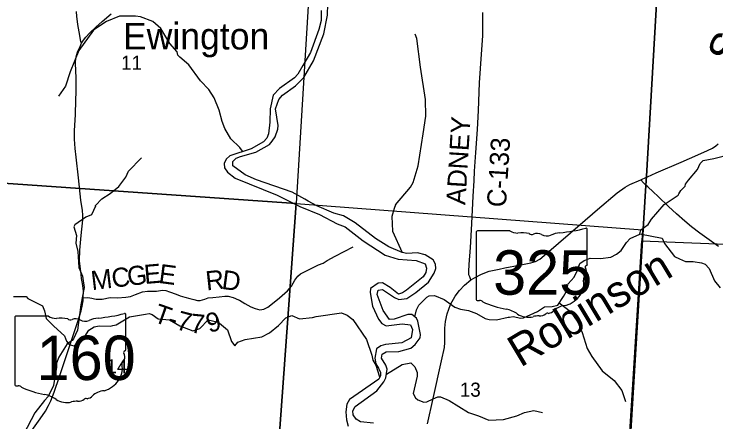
# Model space of a CAD drawing. Extents: x 1878108 to 2183446, y 146837 to 508383.
# Drawn here: x 2008379 to 2019382, y 360858 to 367256 of the extents above; entities that cross this region are included whole.
import ezdxf

# ---------------------------------------------------------------- set-up
doc = ezdxf.new("R2010")
doc.units = 0
for name, color, linetype in [('GM_X_County_Road', 7, 'Continuous'), ('GM_X_County_Road_Text', 7, 'Continuous'), ('GM_X_Major_River', 7, 'Continuous'), ('GM_X_Minor_River', 7, 'Continuous'), ('GM_X_Minor_River_Text', 7, 'Continuous'), ('GM_X_Section', 7, 'Continuous'), ('GM_X_Section_Text', 7, 'Continuous'), ('GM_X_State_Location', 7, 'Continuous'), ('GM_X_State_Route', 7, 'Continuous'), ('GM_X_State_Shield', 7, 'Continuous'), ('GM_X_Township', 7, 'Continuous'), ('GM_X_Township_Road', 7, 'Continuous'), ('GM_X_Township_Road_Text', 7, 'Continuous'), ('GM_X_Township_ROW', 7, 'Continuous'), ('GM_X_Unincorporated_Text', 7, 'Continuous')]:
    doc.layers.add(name, color=color, linetype=linetype)

msp = doc.modelspace()

# ---------------------------------------------------------------- linework, layer by layer
at = {"layer": 'GM_X_County_Road'}
for points in [[(2015540, 363085), (2015522, 363133), (2015510, 363168), (2015509, 363218), (2015515, 363330), (2015533, 363592), (2015548, 363873), (2015568, 364181), (2015575, 364401), (2015592, 364639), (2015599, 364791), (2015616, 365082), (2015643, 365446), (2015657, 365745), (2015675, 366178), (2015704, 366625), (2015727, 366916), (2015727, 367191), (2015730, 367278)], [(2018314, 364544), (2018285, 364571), (2018246, 364607), (2018202, 364656)], [(2019421, 363611), (2019273, 363716), (2019128, 363820), (2018997, 363921), (2018893, 364009), (2018765, 364124), (2018640, 364238), (2018475, 364395), (2018397, 364467), (2018314, 364544)]]:
    msp.add_lwpolyline(points, dxfattribs=at)
at = {"layer": 'GM_X_Major_River'}
for points in [[(2011807, 364877), (2011807, 364941), (2011862, 364994), (2011930, 365022), (2012168, 365091), (2012386, 365209), (2012424, 365262), (2012471, 365330), (2012515, 365448), (2012521, 365506), (2012478, 365767), (2012532, 365913), (2012586, 365981), (2012791, 366128), (2012919, 366259), (2013074, 366520), (2013237, 366943), (2013292, 367237), (2013296, 367416)], [(2013192, 367313), (2013192, 367153), (2013157, 367013), (2013024, 366654), (2012904, 366451), (2012827, 366315), (2012773, 366254), (2012539, 366089), (2012442, 365983), (2012396, 365770), (2012389, 365558), (2012369, 365378), (2012340, 365311), (2012288, 365249), (2012096, 365142), (2011762, 365031), (2011702, 364981), (2011673, 364911), (2011679, 364843), (2011725, 364777), (2011845, 364683), (2012502, 364413), (2012858, 364236)], [(2013126, 364247), (2012988, 364320), (2012938, 364354), (2012740, 364463), (2012181, 364654), (2012003, 364734), (2011807, 364877)], [(2012858, 364236), (2013169, 364113), (2013442, 363967), (2013568, 363917), (2013850, 363698), (2014198, 363474), (2014400, 363411), (2014683, 363390), (2014821, 363336), (2014843, 363270), (2014835, 363202), (2014793, 363135), (2014532, 362924), (2014466, 362882), (2014405, 362865), (2014274, 362969), (2014153, 363039), (2014087, 363035), (2013967, 362952), (2013961, 362886), (2013999, 362676), (2014094, 362468), (2014142, 362400), (2014214, 362366), (2014463, 362397), (2014591, 362379), (2014627, 362309), (2014603, 362179), (2014460, 362100), (2014204, 362071), (2014130, 362053), (2014063, 362006), (2014035, 361860), (2014049, 361772), (2014091, 361702), (2014121, 361636), (2014121, 361584), (2014095, 361532), (2013639, 361211), (2013593, 361137), (2013579, 361017), (2013589, 360894), (2013619, 360794)], [(2014011, 360842), (2013811, 360861), (2013743, 360901), (2013695, 360969), (2013689, 361031), (2013727, 361099), (2014066, 361345), (2014177, 361490), (2014207, 361552), (2014229, 361684), (2014207, 361748), (2014137, 361860), (2014147, 361923), (2014212, 361959), (2014412, 361963), (2014598, 362016), (2014668, 362071), (2014745, 362179), (2014749, 362231), (2014709, 362438), (2014687, 362488), (2014617, 362543), (2014551, 362545), (2014337, 362468), (2014267, 362466), (2014167, 362606), (2014071, 362858), (2014085, 362923), (2014157, 362935), (2014341, 362809), (2014411, 362779), (2014538, 362796), (2014678, 362888), (2014876, 363053), (2014963, 363192), (2014989, 363266), (2014983, 363334), (2014947, 363402), (2014823, 363480), (2014705, 363510), (2014535, 363499), (2014461, 363515), (2014255, 363605), (2014043, 363734), (2013727, 363982), (2013541, 364093), (2013390, 364133), (2013126, 364247)]]:
    msp.add_lwpolyline(points, dxfattribs=at)
at = {"layer": 'GM_X_Minor_River'}
for points in [[(2011958, 365105), (2011918, 365164), (2011776, 365298), (2011684, 365458), (2011644, 365568), (2011597, 365749), (2011515, 365939), (2011431, 366073), (2011303, 366207), (2011119, 366459), (2010977, 366579), (2010949, 366611), (2010937, 366661), (2010821, 366795), (2010679, 367031), (2010553, 367139), (2010361, 367212), (2010283, 367220), (2010033, 367224), (2009828, 367137), (2009694, 367049), (2009622, 367001), (2009393, 366686), (2009259, 366347), (2009184, 366125), (2009076, 365968)], [(2014360, 364263), (2014592, 364538), (2014636, 364615), (2014714, 364876), (2014790, 365378), (2014832, 365654), (2014831, 365917), (2014751, 366422), (2014692, 366872), (2014665, 366941)], [(2009654, 364232), (2009654, 364253), (2009753, 364356), (2009888, 364442), (2010020, 364552), (2010130, 364696), (2010174, 364791), (2010375, 365000)], [(2018191, 363811), (2018203, 363869), (2018317, 363954), (2018371, 364040), (2018571, 364267), (2018791, 364414), (2018801, 364436), (2018831, 364488), (2018900, 364557), (2018902, 364587), (2018950, 364651), (2019092, 364818), (2019112, 364866), (2019132, 364914), (2019182, 364958), (2019350, 364991), (2019368, 364997), (2019596, 365051)], [(2009654, 364243), (2009595, 364105), (2009502, 364070), (2009332, 363948), (2009318, 363918), (2009338, 363848), (2009358, 363780), (2009348, 363661), (2009380, 363529), (2009393, 363279), (2009451, 363143), (2009477, 362967), (2009427, 362694), (2009374, 362296), (2009312, 362163), (2009290, 362135), (2009212, 362085), (2009081, 361874), (2009047, 361778), (2009043, 361716), (2008997, 361428), (2008915, 361259), (2008858, 361195), (2008706, 361001), (2008528, 360664)], [(2014361, 364265), (2014336, 364205), (2014302, 364079), (2014313, 363852), (2014461, 363515)], [(2014664, 362506), (2014688, 362616), (2014722, 362688), (2014850, 362813), (2014886, 362835), (2014970, 362839), (2015120, 362781), (2015290, 362661), (2015378, 362627), (2015502, 362607), (2015630, 362557), (2015762, 362481), (2015826, 362465), (2015940, 362459), (2016127, 362500), (2016145, 362502), (2016205, 362510), (2016321, 362484), (2016367, 362490), (2016585, 362593), (2016693, 362663), (2016813, 362667), (2016901, 362692), (2016993, 362828), (2017033, 362900), (2017063, 363023), (2017157, 363129), (2017204, 363228), (2017250, 363346), (2017318, 363388), (2017330, 363396), (2017408, 363425), (2017574, 363423), (2017736, 363445), (2017824, 363488), (2017896, 363548), (2017978, 363672), (2018036, 363737), (2018187, 363805), (2018191, 363811)], [(2018189, 363808), (2018537, 363740), (2018573, 363657), (2018734, 363455), (2018810, 363415), (2018902, 363375), (2019025, 363377), (2019153, 363353), (2019215, 363335), (2019275, 363263), (2019358, 363071), (2019446, 362961)], [(2008370, 362824), (2008570, 362827), (2008594, 362797), (2008618, 362783), (2008826, 362681), (2008858, 362603), (2008882, 362481), (2009004, 362361), (2009170, 362211), (2009200, 362127), (2009244, 362073), (2009316, 362053), (2009396, 362097), (2009460, 362156), (2009554, 362296), (2009633, 362350), (2009713, 362366), (2009893, 362361), (2009927, 362369), (2009981, 362383), (2010187, 362505), (2010438, 362548), (2010496, 362558), (2010546, 362546), (2010638, 362476), (2010818, 362458), (2010976, 362365), (2011184, 362285), (2011292, 362325), (2011421, 362458), (2011577, 362422), (2011601, 362408), (2011727, 362304), (2011789, 362118), (2011841, 362052), (2011885, 362108), (2012001, 362154), (2012263, 362193), (2012385, 362255), (2012522, 362371)], [(2016926, 362729), (2017100, 362589), (2017219, 362425), (2017287, 362261), (2017362, 362012), (2017436, 361886), (2017599, 361662), (2017785, 361508), (2017906, 361351), (2017966, 361179)], [(2012522, 362371), (2012638, 362492), (2012736, 362528), (2012856, 362476), (2013056, 362499), (2013114, 362513), (2013511, 362568), (2013601, 362534), (2013691, 362466), (2013905, 362152), (2013987, 361905), (2014001, 361827), (2014049, 361747), (2014110, 361565), (2014110, 361563)], [(2014217, 361610), (2014465, 361758), (2014597, 361786), (2014663, 361724), (2014697, 361632), (2014697, 361574), (2014633, 361304), (2014671, 361238), (2014711, 361204), (2014805, 361170), (2014851, 361174), (2014949, 361220), (2015023, 361252), (2015063, 361252), (2015199, 361193), (2015501, 361005), (2015627, 360965), (2015657, 360957), (2015823, 360889), (2016052, 360896), (2016260, 360952), (2016382, 361007), (2016526, 361039), (2016661, 361009)]]:
    msp.add_lwpolyline(points, dxfattribs=at)
at = {"layer": 'GM_X_Section'}
for points in [[(2013129, 369712), (2012803, 364282), (2007457, 364655), (2007822, 370107)], [(2012803, 364282), (2012417, 358952), (2007069, 359307), (2007457, 364655)], [(2018232, 363873), (2018222, 363699), (2017901, 358618), (2012417, 358952), (2012803, 364282)], [(2018222, 363699), (2023592, 363483), (2023458, 361282), (2023323, 359063), (2023261, 358149), (2017887, 358412), (2017901, 358618)]]:
    msp.add_lwpolyline(points, close=True, dxfattribs=at)
at = {"layer": 'GM_X_State_Route'}
for points in [[(2009429, 363183), (2009413, 363296), (2009407, 363387), (2009412, 363551), (2009432, 363783), (2009456, 364029), (2009456, 364099), (2009450, 364172), (2009428, 364339), (2009387, 364687), (2009351, 365011), (2009336, 365149), (2009328, 365292), (2009329, 365422), (2009341, 365681), (2009348, 365907), (2009352, 366035), (2009353, 366226), (2009349, 366398), (2009345, 366456), (2009345, 366509), (2009353, 366584), (2009372, 366658), (2009413, 366747), (2009438, 366801), (2009467, 366845), (2009506, 366893), (2009568, 366959), (2009662, 367048), (2009763, 367136), (2009904, 367257)], [(2015986, 363257), (2016074, 363277), (2016295, 363318), (2016482, 363356), (2016551, 363373), (2016619, 363412), (2016763, 363530), (2017255, 363957), (2017524, 364189), (2017833, 364451), (2017961, 364542), (2018034, 364584), (2018202, 364656), (2018294, 364697), (2018306, 364702), (2018445, 364763), (2018838, 364932), (2019095, 365045), (2019249, 365113), (2019326, 365154), (2019379, 365187), (2019416, 365220)], [(2015134, 362329), (2015141, 362436), (2015167, 362555), (2015220, 362702), (2015296, 362829), (2015362, 362921), (2015440, 363004), (2015540, 363085), (2015599, 363121), (2015705, 363176), (2015829, 363223), (2015986, 363257)], [(2008440, 360425), (2008500, 360506), (2008791, 360910), (2008871, 361029), (2008917, 361115), (2008956, 361191), (2009009, 361324), (2009090, 361569), (2009144, 361730), (2009379, 362436), (2009429, 362600), (2009447, 362672), (2009460, 362756), (2009465, 362804), (2009466, 362913), (2009453, 363031), (2009439, 363109), (2009431, 363170), (2009429, 363183)], [(2014860, 360831), (2014949, 361226), (2015078, 361816), (2015126, 362027), (2015134, 362105), (2015134, 362182), (2015133, 362314), (2015134, 362329)]]:
    msp.add_lwpolyline(points, dxfattribs=at)
at = {"layer": 'GM_X_State_Shield'}
for p, q in [((2017365, 363327), (2017365, 363880)), ((2015625, 363836), (2015625, 362779)), ((2016152, 363854), (2015642, 363854)), ((2017365, 363328), (2017365, 363327)), ((2010132, 361990), (2010132, 362543)), ((2008392, 362498), (2008392, 361442)), ((2008918, 362516), (2008409, 362516)), ((2010132, 361990), (2010132, 361990))]:
    msp.add_line(p, q, dxfattribs=at)
for centre, major_axis, start_param, end_param in [((2016746, 365295), (1845, 0), 4.814394, 5.042369), ((2017346, 363883), (19.4, 0), 6.141152, 7.989035), ((2015645, 363838), (20.2, 0), 1.712693, 3.28349), ((2016273, 363977), (196, 0), 4.042523, 4.731795), ((2016338, 363261), (702, 0), 1.404758, 1.657858), ((2016498, 363844), (56.4, 0), 3.836095, 5.185415), ((2016580, 363721), (117, 0), 0.950623, 2.079405), ((2016732, 363889), (141, 0), 4.081561, 5.145723), ((2016981, 363531), (371, 0), 1.699011, 2.107814), ((2017345, 363325), (20.7, 0), 5.05454, 6.418171), ((2017361, 363287), (30, 0), 1.883978, 3.671073), ((2017170, 363217), (180, 0), 5.934695, 6.695948), ((2017435, 363096), (131, 0), 2.387724, 3.262537), ((2016849, 363026), (462, 0), 5.101752, 6.440018), ((2015645, 362777), (20.3, 0), 3.00124, 4.508301), ((2015648, 362885), (155, 0), 4.665946, 4.897461), ((2015680, 362718), (56, 0), 0.519207, 1.627899), ((2016387, 363668), (1333, 0), 4.195997, 4.488961), ((2017044, 362483), (253, 0), 1.647645, 2.488434), ((2009512, 363957), (1845, 0), 4.814394, 5.042369), ((2010113, 362545), (19.4, 0), 6.141152, 7.989035), ((2015990, 362305), (417, 0), 0.823519, 1.323587), ((2016440, 362713), (265, 0), 4.026481, 4.996735), ((2016613, 362634), (141, 0), 4.691044, 5.507374), ((2016740, 362532), (39.7, 0), 1.147584, 2.315152), ((2016723, 362677), (149, 0), 4.937069, 5.64225), ((2008412, 362501), (20.2, 0), 1.712693, 3.28349), ((2009040, 362639), (196, 0), 4.042523, 4.731795), ((2009105, 361923), (702, 0), 1.404758, 1.657858), ((2009264, 362506), (56.4, 0), 3.836095, 5.185415), ((2009347, 362384), (117, 0), 0.950623, 2.079405), ((2009498, 362551), (141, 0), 4.081561, 5.145723), ((2009747, 362194), (371, 0), 1.699011, 2.107814), ((2016593, 362348), (217, 0), 1.495662, 1.94098), ((2010127, 361949), (30, 0), 1.883978, 3.671073), ((2009937, 361879), (180, 0), 5.934695, 6.695948), ((2010111, 361988), (20.7, 0), 5.05454, 6.418171), ((2010201, 361759), (131, 0), 2.387724, 3.262537), ((2009615, 361688), (462, 0), 5.101752, 6.440018), ((2008412, 361439), (20.3, 0), 3.00124, 4.508301), ((2008415, 361547), (155, 0), 4.665946, 4.897461), ((2008447, 361381), (56, 0), 0.519207, 1.627899), ((2009153, 362330), (1333, 0), 4.195997, 4.488961), ((2009810, 361145), (253, 0), 1.647645, 2.488434), ((2008756, 360967), (417, 0), 0.823519, 1.323587), ((2009507, 361194), (39.7, 0), 1.147584, 2.315152), ((2009490, 361339), (149, 0), 4.937069, 5.64225), ((2009207, 361375), (265, 0), 4.026481, 4.996735), ((2009360, 361010), (217, 0), 1.495662, 1.94098), ((2009379, 361296), (141, 0), 4.691044, 5.507374)]:
    msp.add_ellipse(centre, major_axis=major_axis, ratio=0.8, start_param=start_param, end_param=end_param, dxfattribs=at)
at = {"layer": 'GM_X_Township'}
for points in [[(1999924, 376023), (2002882, 375803), (2004355, 375690), (2009261, 375273), (2012706, 374993), (2013541, 374918), (2014948, 374808), (2017235, 374591), (2018932, 374460), (2018869, 373505), (2018611, 369652), (2018544, 369044), (2018295, 364714), (2018284, 364566), (2017916, 358581), (2017697, 355615), (2017639, 354834), (2017363, 350985), (2017298, 350114), (2016876, 344501)], [(2022085, 341976), (2018358, 342153), (2017168, 342204), (2016711, 342233), (2016736, 342465), (2016771, 342981), (2016876, 344501), (2017298, 350114), (2017363, 350985), (2017639, 354834), (2017697, 355615), (2017916, 358581), (2018284, 364566), (2018295, 364714), (2018544, 369044), (2019394, 369075)]]:
    msp.add_lwpolyline(points, dxfattribs=at)
at = {"layer": 'GM_X_Township_Road'}
for points in [[(2009438, 366801), (2009427, 366824), (2009398, 366979), (2009377, 367094), (2009361, 367220), (2009359, 367291), (2009359, 367296)], [(2009465, 362804), (2009537, 362808), (2009599, 362799), (2009641, 362790), (2009666, 362785), (2009758, 362786), (2009888, 362808), (2010002, 362807), (2010129, 362814), (2010203, 362827), (2010284, 362859), (2010393, 362897), (2010472, 362908), (2010611, 362909), (2010705, 362923), (2010757, 362922), (2010817, 362898), (2010922, 362860), (2010981, 362835), (2011057, 362813), (2011137, 362795), (2011197, 362779), (2011254, 362762), (2011298, 362764), (2011368, 362783), (2011421, 362803), (2011496, 362811), (2011594, 362819), (2011685, 362832), (2011735, 362830), (2011814, 362812), (2011898, 362776), (2011915, 362766)]]:
    msp.add_lwpolyline(points, dxfattribs=at)
at = {"layer": 'GM_X_Township_ROW'}
msp.add_lwpolyline([(2011915, 362766), (2011996, 362717), (2012091, 362663), (2012159, 362637), (2012234, 362618), (2012294, 362627), (2012357, 362656), (2012432, 362717), (2012540, 362803), (2012666, 362913), (2012727, 362989), (2012778, 363081), (2012826, 363147), (2012867, 363181), (2012940, 363220), (2013153, 363323), (2013223, 363349), (2013286, 363393), (2013411, 363460), (2013697, 363603)], dxfattribs=at)

# ---------------------------------------------------------------- texts
at = {"layer": 'GM_X_County_Road_Text'}
for s, rotation, p in [('ADNEY', 86.5077, (2015452, 364257)), ('C-133', 86.4243, (2016089, 364219))]:
    msp.add_text(s, height=300, rotation=rotation, dxfattribs=at).set_placement(p)
at = {"layer": 'GM_X_Minor_River_Text'}
for s, height, rotation, p in [('Sugar', 500.1, 65.0058, (2019675, 366419)), ('Robinson', 500, 31.0042, (2016317, 361706))]:
    msp.add_text(s, height=height, rotation=rotation, dxfattribs=at).set_placement(p)
at = {"layer": 'GM_X_Section_Text'}
for s, p in [('11', (2010057, 366382)), ('14', (2009826, 361621)), ('13', (2015366, 361254))]:
    msp.add_text(s, height=221, rotation=0, dxfattribs=at).set_placement(p)
at = {"layer": 'GM_X_State_Location'}
for s, p in [('s', (2016476, 363237)), ('r', (2016476, 363237)), ('s', (2009242, 361900)), ('r', (2009242, 361900))]:
    msp.add_text(s, height=1, dxfattribs=at).set_placement(p)
for s, p in [('325', (2016123, 363165)), ('160', (2008889, 361827))]:
    msp.add_text(s, height=1, rotation=0, dxfattribs=at).set_placement(p)
at = {"layer": 'GM_X_State_Shield'}
for s, p in [('325', (2015889, 362854)), ('160', (2008733, 361516))]:
    msp.add_text(s, height=696.1, dxfattribs=at).set_placement(p)
at = {"layer": 'GM_X_Township_Road_Text'}
for s, rotation, p in [('G', 6.5053, (2010169, 362991)), ('E', 4.8873, (2010429, 363021)), ('E', 352.496, (2010636, 363040)), ('M', 6.7261, (2009601, 362924)), ('C', 6.7273, (2009925, 362962)), ('R', 6.1512, (2011398, 362920)), ('D', 352.5476, (2011624, 362946)), ('T', 340.4402, (2010547, 362436)), ('7', 345.4845, (2010904, 362316)), ('7', 354.4819, (2011133, 362260)), ('9', 15.3362, (2011435, 362253)), ('-', 342.7582, (2010771, 362356))]:
    msp.add_text(s, height=300, rotation=rotation, dxfattribs=at).set_placement(p)
at = {"layer": 'GM_X_Unincorporated_Text'}
msp.add_text('Ewington', height=417, rotation=0, dxfattribs=at).set_placement((2010086, 366700))

doc.saveas('drawing.dxf')
